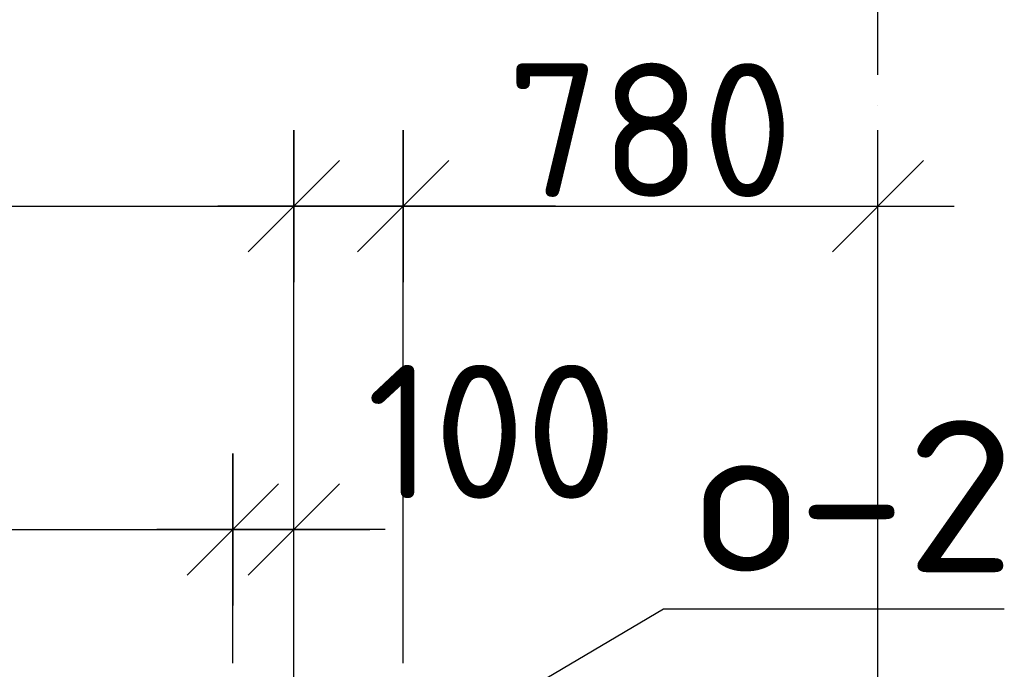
# Model space of a CAD drawing. Header units: millimetres. Extents: x 40580 to 559114, y -343730 to 81020.
# Tile 358 of 656: x 353473 to 355091, y -50375 to -49307. Entities that reach past the tile are written whole.
import ezdxf
from ezdxf.enums import TextEntityAlignment as Align

# ---------------------------------------------------------------- set-up
doc = ezdxf.new("R2010")
doc.units = ezdxf.units.MM
doc.linetypes.add('______11', pattern=[500, 400, -50, 0, -50])
doc.linetypes.add('______5', pattern=[1100, 800, -100, 100, -100])
for name, color, linetype in [('___________________', 253, '______5'), ('______________________', 7, 'Continuous'), ('_________________________0', 7, 'Continuous')]:
    doc.layers.add(name, color=color, linetype=linetype)
doc.styles.add('ISOCPEUR', font='isocpeur.ttf')

# ---------------------------------------------------------------- blocks, each defined once
blk = doc.blocks.new('ALL_ML_STRICH')
at = {"color": 0, "linetype": 'ByBlock', "lineweight": -2}
for p, q in [((0, -0.5), (0, 0.5)), ((-0.3, -0.3), (0.3, 0.3)), ((-1, 0), (0.5, 0))]:
    blk.add_line(p, q, dxfattribs=at)

msp = doc.modelspace()

# ---------------------------------------------------------------- linework, layer by layer
at = {"layer": '___________________', "color": 253, "linetype": '______11'}
msp.add_line((354883.2, -89405.1), (354883.2, -39325.1), dxfattribs=at)
at = {"layer": '______________________', "color": 7, "linetype": 'Continuous'}
for p, q in [((351263.2, -49613.2), (353923.2, -49613.2)), ((353923.2, -49613.2), (354103.2, -49613.2)), ((354103.2, -49613.2), (354883.2, -49613.2)), ((351083.2, -50145.1), (353823.2, -50145.1)), ((353823.2, -50145.1), (353923.2, -50145.1))]:
    msp.add_line(p, q, dxfattribs=at)
at = {"layer": '______________________', "color": 253, "linetype": 'Continuous'}
for p, q in [((353923.2, -50545.1), (353923.2, -49613.2)), ((353923.2, -50545.1), (353923.2, -49613.2)), ((354103.2, -50365.1), (354103.2, -49613.2)), ((354103.2, -50365.1), (354103.2, -49613.2)), ((354883.2, -51175.1), (354883.2, -49613.2)), ((353823.2, -50365.1), (353823.2, -50145.1)), ((353823.2, -50365.1), (353823.2, -50145.1)), ((353923.2, -50365.1), (353923.2, -50145.1))]:
    msp.add_line(p, q, dxfattribs=at)
at = {"layer": '_________________________0', "color": 7, "linetype": 'Continuous'}
for p, q in [((354041.1, -50565.1), (354530.7, -50275.4)), ((354530.7, -50275.4), (355090.7, -50275.4))]:
    msp.add_line(p, q, dxfattribs=at)

# ---------------------------------------------------------------- block references
at = {"layer": '______________________', "color": 7, "linetype": 'Continuous', "xscale": 250, "yscale": 250, "zscale": 250}
for p in [(353923.2, -49613.2), (354103.2, -49613.2), (354883.2, -49613.2), (353823.2, -50145.1), (353923.2, -50145.1)]:
    msp.add_blockref('ALL_ML_STRICH', p, dxfattribs=at)
at = {"layer": '______________________', "color": 7, "linetype": 'Continuous', "xscale": 250, "yscale": 250, "zscale": 250, "rotation": 180}
for p in [(353923.2, -49613.2), (354103.2, -49613.2), (353823.2, -50145.1)]:
    msp.add_blockref('ALL_ML_STRICH', p, dxfattribs=at)

# ---------------------------------------------------------------- texts
at = {"layer": '______________________', "color": 7, "style": 'ISOCPEUR'}
for s, p in [('780', (354273.2, -49598.2)), ('100', (354042.9, -50094.3))]:
    msp.add_text(s, height=220, dxfattribs=at).set_placement(p)
at = {"layer": '_________________________0', "color": 7, "linetype": 'Continuous', "style": 'ISOCPEUR'}
msp.add_text('о-2', height=250, dxfattribs=at).set_placement((354583.2, -50215.4), (355108.2, -50215.4), align=Align.FIT)

doc.saveas('drawing.dxf')
